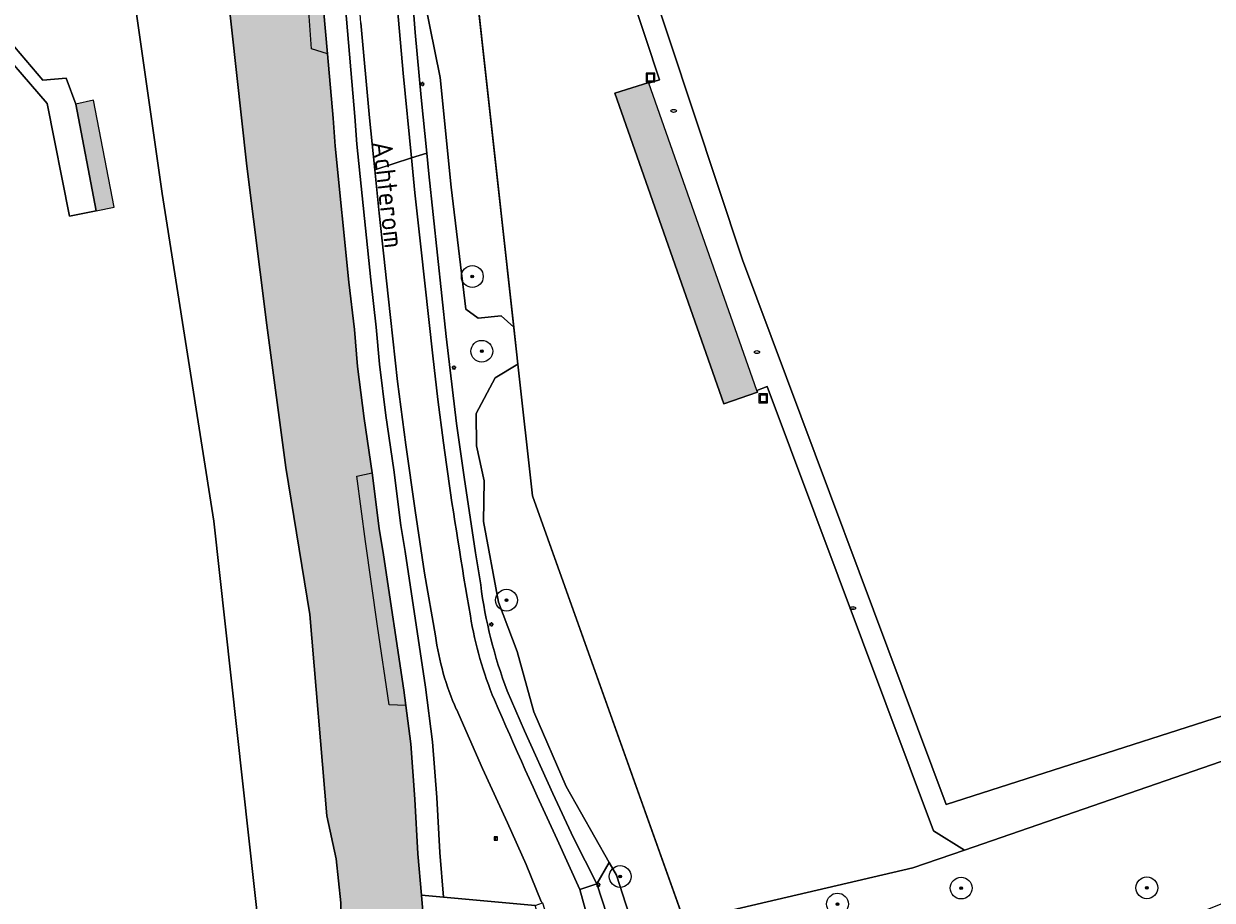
# Model space of a CAD drawing. Header units: metres. Extents: x 125349 to 128236, y 501602 to 503797.
# Tile 554 of 656: x 126726 to 126835, y 502864 to 502944. Entities that reach past the tile are written whole.
import ezdxf
from ezdxf.enums import TextEntityAlignment as Align

# ---------------------------------------------------------------- set-up
doc = ezdxf.new("R2010")
doc.units = ezdxf.units.M
doc.layers.get('0').update_dxf_attribs({"linetype": 'CONTINUOUS'})
for name, color, linetype, lineweight in [('B-WE-GK-BESCHOEIING-G', 130, 'GK-BESCHOEIING-SO', 18), ('B-WE-GR-BEPLANTING_CULTUUR_BODEMBEDEKKER-GV', 90, 'CONTINUOUS', 18), ('B-WE-GR-BEPLANTING_CULTUUR_BOSPLANTSOEN-GV', 90, 'CONTINUOUS', 18), ('B-WE-GR-BOOM-S-500', 90, 'CONTINUOUS', 18), ('B-WE-GR-GROENVOORZIENING-GV', 80, 'CONTINUOUS', 18), ('B-WE-IE-MEUBILAIR-S', 7, 'CONTINUOUS', 18), ('B-WE-IE-MEUBILAIR_WEGMEUBILAIR_AFVALBAK-S', 7, 'CONTINUOUS', 18), ('B-WE-IE-TERREINAFSCHEIDING_KUNSTMATIG_HEKWERK-G', 20, 'IE-TERREINAFSCHEIDING_KUNSTMATIG-SO', 18), ('B-WE-OG-BEBOUWING_OVERBOUWING-GV', 7, 'CONTINUOUS', 18), ('B-WE-OG-TERREIN_BEGROEID-GV', 7, 'CONTINUOUS', 18), ('B-WE-OG-TERREIN_ERF-GV', 7, 'CONTINUOUS', 18), ('B-WE-OG-TOPOGRAFIE-T18', 10, 'CONTINUOUS', 18), ('B-WE-OG-WATER-GV', 130, 'CONTINUOUS', 18), ('B-WE-VH-GESLOTENVERHARDING_ASFALT-GV', 10, 'CONTINUOUS', 18), ('B-WE-VH-GESLOTENVERHARDING_KUNSTSTOF-GV', 10, 'CONTINUOUS', 18), ('B-WE-VH-ONVERHARD-GV', 252, 'CONTINUOUS', 18), ('B-WE-VH-OPENVERHARDING-GV', 90, 'CONTINUOUS', 18), ('B-WE-VH-OPENVERHARDING_TEGEL-GV', 90, 'CONTINUOUS', 18)]:
    doc.layers.add(name, color=color, linetype=linetype, lineweight=lineweight)
doc.layers.add('B-WE-OG-BEBOUWING_OVERBOUWING-V', color=7, linetype='CONTINUOUS', lineweight=18, true_color=0xcc646e)
doc.layers.add('B-WE-OG-WATER-V', color=7, linetype='CONTINUOUS', lineweight=18, true_color=0xbee8ff)
doc.styles.add('NLCS-ISO', font='NLCS-ISO.ttf')
doc.styles.add('NLCS-ISO-M1000-T18', font='NLCS-ISO.ttf', dxfattribs={"height": 1.8})
doc.linetypes.add('GK-BESCHOEIING-SO', pattern='A,18,-3,[1,NLCS.SHX,S=0.6,R=0,X=0,Y=0],-3', length=24)
doc.linetypes.add('IE-TERREINAFSCHEIDING_KUNSTMATIG-SO', pattern='A,4,[82,NLCS.SHX,S=0.75,R=90,X=0,Y=0],4,-2', length=10)

# ---------------------------------------------------------------- blocks, each defined once
blk = doc.blocks.new('SIE-WEG_AFVALBAK-SO')
at = {"color": 0, "linetype": 'ByBlock', "lineweight": 18}
for points in [[(-2, -2), (2, -2), (2, 2), (-2, 2)], [(-1.5, -1.5), (1.5, -1.5), (1.5, 1.5), (-1.5, 1.5)]]:
    blk.add_lwpolyline(points, close=True, dxfattribs=at)
blk = doc.blocks.new('SIE-MEUBILAIR_BORD_INFORMATIE-SO')
h = blk.add_hatch(color=256)
h.dxf.hatch_style = 1
h.paths.add_polyline_path([(0.13, 0.2), (-0.33, 0.2), (-0.33, 0.08), (-0.13, 0.08), (-0.13, -0.65), (0.13, -0.65)])
h = blk.add_hatch(color=256)
h.dxf.hatch_style = 1
edge = h.paths.add_edge_path()
edge.add_arc((0, 0.5), 0.149, 0, 360)
for points in [[(-0.75, -0.75), (0.75, -0.75), (0.75, 0.75), (-0.75, 0.75)], [(0.13, 0.2), (-0.33, 0.2), (-0.33, 0.08), (-0.13, 0.08), (-0.13, -0.65), (0.13, -0.65)]]:
    blk.add_lwpolyline(points, close=True)
blk.add_circle((0, 0.5), 0.149)
blk = doc.blocks.new('SIE-MEUBILAIR_PAAL_LICHTMAST-SO')
for points in [[(-0.62, 0), (-1, 0)], [(-0.71, 0.71), (-0.44, 0.44)], [(0, 1), (0, 0.62)], [(0.44, 0.44), (0.71, 0.71)], [(1, 0), (0.62, 0)], [(-0.71, -0.71), (-0.44, -0.44)], [(0, -0.62), (0, -1)], [(0.44, -0.44), (0.71, -0.71)]]:
    blk.add_lwpolyline(points)
blk.add_circle((0, 0), 0.5)
blk = doc.blocks.new('SIE-MEUBILAIR_PUT_KOLK-SO')
blk.add_ellipse((0, 0), major_axis=(1.25, 0), ratio=0.54)
at = {"style": 'NLCS-ISO'}
blk.add_text('klk', height=0.75, dxfattribs=at).set_placement((0.03, 0), align=Align.MIDDLE_CENTER)
blk = doc.blocks.new('SGR-BOOM_01-SO')
at = {"linetype": 'ByBlock', "lineweight": 18}
h = blk.add_hatch(color=0, dxfattribs=at)
h.dxf.hatch_style = 1
edge = h.paths.add_edge_path()
edge.add_arc((0, 0), 0.25, 0, 360)
at = {"color": 0, "linetype": 'ByBlock', "lineweight": 18}
for radius in [2, 0.25]:
    blk.add_circle((0, 0), radius, dxfattribs=at)

msp = doc.modelspace()

# ---------------------------------------------------------------- hatches: boundary and pattern name
at = {"layer": 'B-WE-OG-BEBOUWING_OVERBOUWING-V'}
for points in [[(126783.578, 502938.411), (126783.554, 502938.48), (126780.45, 502937.491), (126790.431, 502909.031), (126793.516, 502910.115), (126793.46, 502910.274)], [(126731.111, 502936.498), (126732.956, 502926.715), (126734.611, 502927.043), (126732.717, 502936.838)]]:
    msp.add_hatch(color=256, dxfattribs=at).paths.add_polyline_path(points)
at = {"layer": 'B-WE-OG-WATER-V'}
h = msp.add_hatch(color=256, dxfattribs=at)
edge = h.paths.add_edge_path()
edge.add_line((126649.39, 502963.593), (126595.115, 502935.236))
edge.add_line((126595.115, 502935.236), (126595.377, 502934.732))
edge.add_line((126595.377, 502934.732), (126593.697, 502933.857))
edge.add_line((126593.697, 502933.857), (126593.436, 502934.359))
edge.add_line((126593.436, 502934.359), (126577.12, 502925.88))
edge.add_line((126577.12, 502925.88), (126573.638, 502924.132))
edge.add_line((126573.638, 502924.132), (126569.751, 502921.984))
edge.add_line((126569.751, 502921.984), (126569.556, 502922.387))
edge.add_line((126569.556, 502922.387), (126557.705, 502915.995))
edge.add_line((126557.705, 502915.995), (126554.586, 502914.388))
edge.add_line((126554.586, 502914.388), (126541.976, 502907.45))
edge.add_line((126541.976, 502907.45), (126542.127, 502907.165))
edge.add_line((126542.127, 502907.165), (126537.072, 502904.443))
edge.add_line((126537.072, 502904.443), (126536.303, 502904.029))
edge.add_line((126536.303, 502904.029), (126531.259, 502901.333))
edge.add_line((126531.259, 502901.333), (126529.121, 502900.2))
edge.add_line((126529.121, 502900.2), (126529.087, 502900.183))
edge.add_line((126529.087, 502900.183), (126524.55, 502897.778))
edge.add_line((126524.55, 502897.778), (126521.08, 502895.904))
edge.add_line((126521.08, 502895.904), (126516.24, 502893.289))
edge.add_line((126516.24, 502893.289), (126515.565, 502894.013))
edge.add_line((126515.565, 502894.013), (126500, 502885.729))
edge.add_line((126500, 502885.729), (126497.533, 502884.416))
edge.add_line((126497.533, 502884.416), (126488.897, 502879.832))
edge.add_line((126488.897, 502879.832), (126489.491, 502878.698))
edge.add_line((126489.491, 502878.698), (126486.48, 502877.12))
edge.add_line((126486.48, 502877.12), (126485.893, 502878.238))
edge.add_line((126485.893, 502878.238), (126479.918, 502875.067))
edge.add_arc((126481.314, 502872.767), 2.69, 121.26532, 156.50183)
edge.add_arc((126481.309, 502872.774), 2.682, 156.59264, 210.22925)
edge.add_arc((126481.322, 502872.789), 2.702, 210.34174, 261.19582)
edge.add_arc((126481.32, 502872.793), 2.705, 261.26343, 285.26011)
edge.add_line((126482.032, 502870.183), (126497.464, 502878.266))
edge.add_line((126497.464, 502878.266), (126500, 502879.591))
edge.add_line((126500, 502879.591), (126518.537, 502889.271))
edge.add_line((126518.537, 502889.271), (126525.98, 502893.158))
edge.add_line((126525.98, 502893.158), (126569.382, 502915.788))
edge.add_line((126569.382, 502915.788), (126606.348, 502935.238))
edge.add_line((126606.348, 502935.238), (126648.844, 502957.378))
edge.add_line((126648.844, 502957.378), (126700.701, 502984.917))
edge.add_line((126700.701, 502984.917), (126717.744, 502993.282))
edge.add_line((126717.744, 502993.282), (126730.68, 503000))
edge.add_line((126730.68, 503000), (126739.625, 503004.643))
edge.add_arc((126740.201, 503003.751), 1.062, 63.71937, 122.84656, ccw=False)
edge.add_arc((126740.163, 503003.771), 1.061, -1.40796, 61.39885, ccw=False)
edge.add_line((126741.224, 503003.745), (126741.664, 503000))
edge.add_line((126741.664, 503000), (126743.448, 502984.853))
edge.add_line((126743.448, 502984.853), (126743.636, 502983.701))
edge.add_line((126743.636, 502983.701), (126743.909, 502981.298))
edge.add_line((126743.909, 502981.298), (126744.536, 502970.34))
edge.add_line((126744.536, 502970.34), (126744.673, 502960.484))
edge.add_arc((126860.693, 502955.734), 116.117, 177.65547, 181.06876)
edge.add_arc((126854.276, 502956.005), 109.707, 181.27297, 184.32961)
edge.add_line((126744.882, 502947.723), (126746.743, 502930.814))
edge.add_line((126746.743, 502930.814), (126748.58, 502916.243))
edge.add_line((126748.58, 502916.243), (126750.334, 502903.223))
edge.add_line((126750.334, 502903.223), (126752.533, 502889.748))
edge.add_line((126752.533, 502889.748), (126754.076, 502871.33))
edge.add_line((126754.076, 502871.33), (126754.921, 502867.372))
edge.add_line((126754.921, 502867.372), (126755.354, 502863.348))
edge.add_line((126755.354, 502863.348), (126755.465, 502859.307))
edge.add_line((126755.465, 502859.307), (126755.346, 502855.265))
edge.add_line((126755.346, 502855.265), (126755.163, 502852.129))
edge.add_line((126755.163, 502852.129), (126754.976, 502848.993))
edge.add_arc((126731.659, 502850.414), 23.36, 341.10134, 356.51199, ccw=False)
edge.add_arc((126685.456, 502868.117), 72.828, 334.89845, 339.69851, ccw=False)
edge.add_line((126751.406, 502837.221), (126749.84, 502835.855))
edge.add_line((126749.84, 502835.855), (126747.793, 502834.252))
edge.add_line((126747.793, 502834.252), (126745.595, 502832.65))
edge.add_line((126745.595, 502832.65), (126742.999, 502830.697))
edge.add_line((126742.999, 502830.697), (126740.402, 502828.894))
edge.add_line((126740.402, 502828.894), (126738.854, 502827.841))
edge.add_line((126738.854, 502827.841), (126737.106, 502826.739))
edge.add_line((126737.106, 502826.739), (126736.624, 502826.408))
edge.add_arc((126594.642, 503064.557), 277.261, 297.92691, 300.80295, ccw=False)
edge.add_arc((126610.844, 503037.654), 245.909, 293.72887, 297.52728, ccw=False)
edge.add_line((126709.8, 502812.534), (126708.532, 502812.005))
edge.add_line((126708.532, 502812.005), (126706.933, 502811.303))
edge.add_line((126706.933, 502811.303), (126704.834, 502810.401))
edge.add_line((126704.834, 502810.401), (126701.836, 502809.197))
edge.add_line((126701.836, 502809.197), (126698.639, 502807.944))
edge.add_line((126698.639, 502807.944), (126695.041, 502806.69))
edge.add_line((126695.041, 502806.69), (126691.614, 502805.476))
edge.add_line((126691.614, 502805.476), (126656.229, 502790.887))
edge.add_line((126656.229, 502790.887), (126651.241, 502787.441))
edge.add_line((126651.241, 502787.441), (126645.232, 502786.656))
edge.add_line((126645.232, 502786.656), (126639.006, 502784.274))
edge.add_line((126639.006, 502784.274), (126621.677, 502777.212))
edge.add_line((126621.677, 502777.212), (126596.566, 502767.184))
edge.add_line((126596.566, 502767.184), (126577.774, 502758.887))
edge.add_line((126577.774, 502758.887), (126554.965, 502750))
edge.add_line((126554.965, 502750), (126511.483, 502732.739))
edge.add_line((126511.483, 502732.739), (126500, 502728.455))
edge.add_line((126500, 502728.455), (126478.568, 502720.058))
edge.add_line((126478.568, 502720.058), (126476.465, 502719.234))
edge.add_line((126476.465, 502719.234), (126457.607, 502711.584))
edge.add_line((126457.607, 502711.584), (126450.639, 502708.758))
edge.add_arc((126449.898, 502709.714), 1.209, 255.33262, 307.77093, ccw=False)
edge.add_arc((126449.839, 502709.728), 1.21, 214.15412, 258.22059, ccw=False)
edge.add_line((126448.838, 502709.049), (126438.92, 502733.475))
edge.add_line((126438.92, 502733.475), (126432.355, 502750))
edge.add_line((126432.355, 502750), (126431.699, 502751.671))
edge.add_line((126431.699, 502751.671), (126429.409, 502757.5))
edge.add_arc((126430.145, 502757.911), 0.843, 149.70852, 209.19494, ccw=False)
edge.add_arc((126430.212, 502757.878), 0.917, 108.59654, 150.01956, ccw=False)
edge.add_line((126429.919, 502758.747), (126439.647, 502762.47))
edge.add_arc((126439.237, 502764.314), 1.89, 282.54625, 335.13681)
edge.add_arc((126439.228, 502764.302), 1.892, 335.59952, 379.17683)
edge.add_line((126441.015, 502764.923), (126431.425, 502794.156))
edge.add_line((126431.425, 502794.156), (126418.037, 502834.678))
edge.add_line((126418.037, 502834.678), (126418.384, 502837.119))
edge.add_line((126418.384, 502837.119), (126458.944, 502858.588))
edge.add_line((126458.944, 502858.588), (126459.436, 502858.848))
edge.add_line((126459.436, 502858.848), (126469.118, 502863.982))
edge.add_line((126469.118, 502863.982), (126469.508, 502865))
edge.add_line((126469.508, 502865), (126469.914, 502866.061))
edge.add_line((126469.914, 502866.061), (126469.153, 502867.199))
edge.add_line((126469.153, 502867.199), (126466.971, 502868.143))
edge.add_line((126466.971, 502868.143), (126465.782, 502867.694))
edge.add_line((126465.782, 502867.694), (126451.177, 502860.036))
edge.add_line((126451.177, 502860.036), (126434.286, 502851.073))
edge.add_line((126434.286, 502851.073), (126417.572, 502842.538))
edge.add_line((126417.572, 502842.538), (126395.84, 502831.133))
edge.add_line((126395.84, 502831.133), (126395.172, 502828.411))
edge.add_line((126395.172, 502828.411), (126396.146, 502825.581))
edge.add_line((126396.146, 502825.581), (126403.121, 502808.169))
edge.add_line((126403.121, 502808.169), (126408.182, 502795.674))
edge.add_line((126408.182, 502795.674), (126413.636, 502782.226))
edge.add_line((126413.636, 502782.226), (126419.383, 502767.825))
edge.add_line((126419.383, 502767.825), (126420.021, 502766.169))
edge.add_line((126420.021, 502766.169), (126420.513, 502765.115))
edge.add_line((126420.513, 502765.115), (126426.579, 502750))
edge.add_line((126426.579, 502750), (126443.186, 502709.075))
edge.add_line((126443.186, 502709.075), (126443.386, 502709.175))
edge.add_line((126443.386, 502709.175), (126446.304, 502702.587))
edge.add_arc((126449.445, 502705.766), 4.469, 225.34388, 259.2026)
edge.add_arc((126449.384, 502705.811), 4.503, 260.07725, 303.30149)
edge.add_line((126451.856, 502702.048), (126458.782, 502705.006))
edge.add_line((126458.782, 502705.006), (126498.711, 502722.056))
edge.add_line((126498.711, 502722.056), (126500.613, 502721.661))
edge.add_line((126500.613, 502721.661), (126509.491, 502723.201))
edge.add_line((126509.491, 502723.201), (126528.673, 502730.57))
edge.add_line((126528.673, 502730.57), (126534.731, 502732.495))
edge.add_line((126534.731, 502732.495), (126570.746, 502747.463))
edge.add_line((126570.746, 502747.463), (126577.063, 502750))
edge.add_line((126577.063, 502750), (126598.871, 502758.758))
edge.add_line((126598.871, 502758.758), (126601.337, 502760.181))
edge.add_line((126601.337, 502760.181), (126627.602, 502770.497))
edge.add_line((126627.602, 502770.497), (126635.178, 502772.915))
edge.add_line((126635.178, 502772.915), (126649.403, 502779.611))
edge.add_line((126649.403, 502779.611), (126659.793, 502783.248))
edge.add_line((126659.793, 502783.248), (126667.084, 502786.919))
edge.add_line((126667.084, 502786.919), (126692.499, 502797.294))
edge.add_line((126692.499, 502797.294), (126717.012, 502807.429))
edge.add_line((126717.012, 502807.429), (126720.78, 502809.038))
edge.add_line((126720.78, 502809.038), (126720.989, 502809.093))
edge.add_line((126720.989, 502809.093), (126722.664, 502809.533))
edge.add_line((126722.664, 502809.533), (126727.555, 502811.12))
edge.add_line((126727.555, 502811.12), (126729.52, 502811.757))
edge.add_line((126729.52, 502811.757), (126735.68, 502813.626))
edge.add_line((126735.68, 502813.626), (126741.646, 502816.495))
edge.add_line((126741.646, 502816.495), (126755.536, 502822.875))
edge.add_line((126755.536, 502822.875), (126764.001, 502827.234))
edge.add_line((126764.001, 502827.234), (126766.428, 502829.037))
edge.add_line((126766.428, 502829.037), (126766.146, 502833.205))
edge.add_line((126766.146, 502833.205), (126766.029, 502834.941))
edge.add_line((126766.029, 502834.941), (126764.242, 502836.78))
edge.add_line((126764.242, 502836.78), (126763.89, 502837.142))
edge.add_line((126763.89, 502837.142), (126762.704, 502839.895))
edge.add_line((126762.704, 502839.895), (126762.703, 502842.917))
edge.add_line((126762.703, 502842.917), (126763.17, 502848.948))
edge.add_line((126763.17, 502848.948), (126763.098, 502857.986))
edge.add_line((126763.098, 502857.986), (126763.052, 502860.327))
edge.add_line((126763.052, 502860.327), (126762.737, 502864.059))
edge.add_line((126762.737, 502864.059), (126762.419, 502867.821))
edge.add_line((126762.419, 502867.821), (126762.147, 502872.857))
edge.add_line((126762.147, 502872.857), (126761.759, 502877.895))
edge.add_line((126761.759, 502877.895), (126761.3, 502881.43))
edge.add_line((126761.3, 502881.43), (126761.12, 502882.819))
edge.add_line((126761.12, 502882.819), (126759.265, 502895.207))
edge.add_line((126759.265, 502895.207), (126758.878, 502897.628))
edge.add_line((126758.878, 502897.628), (126758.238, 502902.734))
edge.add_line((126758.238, 502902.734), (126757.493, 502907.704))
edge.add_line((126757.493, 502907.704), (126756.899, 502912.476))
edge.add_line((126756.899, 502912.476), (126756.604, 502915.851))
edge.add_line((126756.604, 502915.851), (126756.108, 502920.187))
edge.add_line((126756.108, 502920.187), (126754.829, 502932.641))
edge.add_line((126754.829, 502932.641), (126754.65, 502935.2))
edge.add_line((126754.65, 502935.2), (126754.14, 502941.096))
edge.add_line((126754.14, 502941.096), (126753.786, 502945.198))
edge.add_line((126753.786, 502945.198), (126753.53, 502949.125))
edge.add_line((126753.53, 502949.125), (126753.24, 502952.603))
edge.add_line((126753.24, 502952.603), (126752.959, 502958.13))
edge.add_line((126752.959, 502958.13), (126752.664, 502962.247))
edge.add_line((126752.664, 502962.247), (126752.267, 502967.776))
edge.add_line((126752.267, 502967.776), (126751.931, 502975.238))
edge.add_line((126751.931, 502975.238), (126751.701, 502980.262))
edge.add_line((126751.701, 502980.262), (126751.554, 502982.785))
edge.add_line((126751.554, 502982.785), (126751.699, 502984.913))
edge.add_line((126751.699, 502984.913), (126751.462, 502986.116))
edge.add_line((126751.462, 502986.116), (126751.276, 502987.57))
edge.add_line((126751.276, 502987.57), (126751.037, 502990.111))
edge.add_line((126751.037, 502990.111), (126750.467, 502995.795))
edge.add_line((126750.467, 502995.795), (126750.052, 503000))
edge.add_line((126750.052, 503000), (126749.545, 503005.146))
edge.add_line((126749.545, 503005.146), (126749.391, 503007.266))
edge.add_line((126749.391, 503007.266), (126748.639, 503017.642))
edge.add_line((126748.639, 503017.642), (126748.541, 503022.648))
edge.add_line((126748.541, 503022.648), (126748.399, 503027.23))
edge.add_line((126748.399, 503027.23), (126748.273, 503035.23))
edge.add_line((126748.273, 503035.23), (126748.189, 503037.755))
edge.add_line((126748.189, 503037.755), (126748.036, 503045.244))
edge.add_line((126748.036, 503045.244), (126747.948, 503047.749))
edge.add_line((126747.948, 503047.749), (126747.872, 503048.929))
edge.add_line((126747.872, 503048.929), (126744.936, 503047.368))
edge.add_line((126744.936, 503047.368), (126743.037, 503046.359))
edge.add_line((126743.037, 503046.359), (126739.808, 503044.642))
edge.add_line((126739.808, 503044.642), (126739.914, 503042.513))
edge.add_line((126739.914, 503042.513), (126740.226, 503037.131))
edge.add_arc((126715.856, 503037.472), 24.373, 352.15024, 359.199, ccw=False)
edge.add_line((126740, 503034.143), (126737.295, 503021.652))
edge.add_line((126737.295, 503021.652), (126734.652, 503009.415))
edge.add_line((126734.652, 503009.415), (126733.689, 503007.613))
edge.add_line((126733.689, 503007.613), (126731.949, 503006.64))
edge.add_line((126731.949, 503006.64), (126726.915, 503003.827))
edge.add_line((126726.915, 503003.827), (126720.068, 503000))
edge.add_line((126720.068, 503000), (126701.023, 502990.219))
edge.add_line((126701.023, 502990.219), (126697.615, 502988.468))
edge.add_line((126697.615, 502988.468), (126666.163, 502972.315))
edge.add_line((126666.163, 502972.315), (126663.791, 502971.116))
edge.add_line((126663.791, 502971.116), (126654.973, 502966.51))
edge.add_line((126654.973, 502966.51), (126649.39, 502963.593))

# ---------------------------------------------------------------- linework, layer by layer
at = {"layer": 'B-WE-GK-BESCHOEIING-G', "flags": 128}
for points in [[(126751.699, 502984.913), (126751.554, 502982.785), (126751.701, 502980.262), (126751.931, 502975.238), (126752.267, 502967.776), (126752.959, 502958.13), (126753.24, 502952.603), (126753.53, 502949.125), (126753.786, 502945.198), (126754.65, 502935.2), (126754.829, 502932.641), (126756.108, 502920.187), (126756.604, 502915.851), (126756.899, 502912.476), (126757.493, 502907.704), (126758.238, 502902.734), (126758.878, 502897.628), (126759.265, 502895.207), (126761.12, 502882.819), (126761.759, 502877.895), (126762.147, 502872.857), (126762.419, 502867.821), (126763.052, 502860.327), (126763.098, 502857.986), (126763.17, 502848.948), (126762.703, 502842.917), (126762.704, 502839.895), (126763.89, 502837.142), (126766.029, 502834.941), (126766.428, 502829.037)], [(126754.14, 502941.096), (126752.675, 502941.538), (126752.021, 502950.559), (126751.802, 502954.779), (126751.501, 502957.844), (126751.354, 502961.625), (126752.664, 502962.247)], [(126761.3, 502881.43), (126759.795, 502881.482), (126758.71, 502888.671), (126757.63, 502896.443), (126756.827, 502902.405), (126758.238, 502902.734)]]:
    msp.add_lwpolyline(points, dxfattribs=at)
at = {"layer": 'B-WE-GR-BEPLANTING_CULTUUR_BODEMBEDEKKER-GV', "flags": 128}
msp.add_lwpolyline([(126778.79, 502865.084), (126780.202, 502860.799), (126782.019, 502854.128), (126783.605, 502845.931), (126784.305, 502840.663), (126785.492, 502846.43), (126784.512, 502851.548), (126784.024, 502854.182), (126783.717, 502855.463), (126782.326, 502860.562), (126780.589, 502865.874), (126779.934, 502867.053)], close=True, dxfattribs=at)
at = {"layer": 'B-WE-GR-BEPLANTING_CULTUUR_BOSPLANTSOEN-GV', "flags": 128}
for points in [[(126763.067, 502945.86), (126764.451, 502938.938), (126765.453, 502928.891), (126766.797, 502917.702), (126767.946, 502916.895), (126770.043, 502917.098), (126771.21, 502916.053), (126768.827, 502937.531), (126764.175, 502979.447)], [(126786.669, 502862.046), (126772.922, 502900.623), (126771.583, 502912.69), (126769.495, 502911.41), (126767.745, 502908.163), (126767.789, 502905.211), (126768.477, 502902.007), (126768.411, 502898.261), (126769.785, 502890.895), (126771.521, 502886.359), (126773.044, 502880.836), (126775.999, 502874.008), (126779.934, 502867.053), (126780.589, 502865.874), (126782.326, 502860.562)]]:
    msp.add_lwpolyline(points, dxfattribs=at)
at = {"layer": 'B-WE-GR-GROENVOORZIENING-GV', "flags": 128}
for points in [[(126857.615, 503007.983), (126857.148, 503007.934), (126850.084, 503005.623), (126888.716, 502894.507), (126812.462, 502868.181), (126807.751, 502866.555), (126789.288, 502862.249), (126795.321, 502846.852), (126905.108, 502891.136), (127007.521, 502932.705), (127096.351, 502970.16), (127093.404, 502976.07), (127087.904, 502972.317), (127039.336, 502952.848), (127021.557, 502946.335), (127000, 502938.149), (126984.856, 502932.262), (126978.619, 502927.671), (126972.372, 502925.295), (126899.279, 502897.488), (126860.897, 503007.366)], [(126771.21, 502916.053), (126771.583, 502912.69), (126772.922, 502900.623), (126786.669, 502862.046), (126789.288, 502862.249), (126807.751, 502866.555), (126812.462, 502868.181), (126809.638, 502869.935), (126794.386, 502910.616), (126793.46, 502910.274), (126793.516, 502910.115), (126790.431, 502909.031), (126780.45, 502937.491), (126783.554, 502938.48), (126783.578, 502938.411), (126784.553, 502938.701), (126771.523, 502978.136), (126770.747, 502980.485), (126779.642, 502983.83), (126774.926, 502983.042), (126764.175, 502979.447), (126768.827, 502937.531)], [(126778.442, 502838.212), (126778.068, 502841.428), (126777.543, 502845.943), (126775.564, 502855.221), (126773.146, 502863.104), (126764.76, 502863.873), (126762.737, 502864.059), (126763.052, 502860.327), (126763.098, 502857.986), (126763.17, 502848.948), (126762.703, 502842.917), (126762.704, 502839.895), (126763.89, 502837.142), (126764.242, 502836.78), (126766.029, 502834.941), (126766.146, 502833.205), (126766.934, 502833.496), (126766.877, 502834.201)]]:
    msp.add_lwpolyline(points, close=True, dxfattribs=at)
for points in [[(126764.017, 502887.813), (126763.028, 502893.525), (126762.156, 502899.284), (126761.313, 502905.275), (126760.561, 502911.083), (126759.686, 502918.905), (126758.868, 502926.508), (126758.463, 502930.486), (126757.979, 502935.246), (126757.184, 502943.928), (126756.585, 502951.726), (126756.15, 502959.705), (126755.484, 502971.059), (126754.749, 502982.771), (126754.61, 502984.337)], [(126744.673, 502960.484), (126744.536, 502970.34), (126743.909, 502981.298), (126743.636, 502983.701), (126731.99, 502977.451), (126738.993, 502928.306), (126743.74, 502898.306), (126747.967, 502859.864), (126744.266, 502851.683), (126746.027, 502845.246), (126731.427, 502837.546), (126718.209, 502825.627)], [(126746.743, 502930.814), (126744.882, 502947.723)], [(126753.786, 502945.198), (126754.14, 502941.096), (126754.65, 502935.2), (126754.829, 502932.641), (126756.108, 502920.187), (126756.604, 502915.851), (126756.899, 502912.476), (126757.493, 502907.704), (126758.238, 502902.734), (126758.878, 502897.628), (126759.265, 502895.207), (126761.12, 502882.819), (126761.3, 502881.43), (126761.759, 502877.895), (126762.147, 502872.857), (126762.419, 502867.821), (126762.737, 502864.059), (126764.76, 502863.873), (126764.414, 502867.959), (126764.143, 502872.988), (126763.749, 502878.101), (126763.101, 502883.096), (126761.241, 502895.513), (126760.858, 502897.91), (126760.219, 502903.007), (126759.475, 502907.976), (126758.888, 502912.687), (126758.594, 502916.052), (126758.096, 502920.403), (126756.822, 502932.813), (126756.644, 502935.356), (126755.78, 502945.349)], [(126755.78, 502945.349), (126756.644, 502935.356), (126756.822, 502932.813), (126758.096, 502920.403), (126758.594, 502916.052), (126758.888, 502912.687), (126759.475, 502907.976), (126760.219, 502903.007), (126760.858, 502897.91), (126761.241, 502895.513), (126763.101, 502883.096), (126763.749, 502878.101), (126764.143, 502872.988), (126764.414, 502867.959), (126764.76, 502863.873), (126773.146, 502863.104), (126773.83, 502863.359), (126773.703, 502863.484), (126772.343, 502866.855), (126770.614, 502870.669), (126768.336, 502875.662), (126765.939, 502881.069)], [(126754.976, 502848.993), (126755.163, 502852.129), (126755.346, 502855.265), (126755.465, 502859.307), (126755.354, 502863.348), (126754.921, 502867.372), (126754.076, 502871.33), (126752.533, 502889.748), (126750.334, 502903.223), (126748.58, 502916.243), (126746.743, 502930.814)], [(126765.939, 502881.069), (126765.937, 502881.074)]]:
    msp.add_lwpolyline(points, dxfattribs=at)
at = {"layer": 'B-WE-GR-GROENVOORZIENING-GV'}
msp.add_lwpolyline([(126765.937, 502881.074, -0.0691588), (126764.017, 502887.813)], format="xyb", dxfattribs=at)
at = {"layer": 'B-WE-IE-TERREINAFSCHEIDING_KUNSTMATIG_HEKWERK-G', "flags": 128}
msp.add_lwpolyline([(126793.484, 502842.92), (126772.922, 502900.623), (126763.675, 502983.956), (126766.279, 502984.268), (126767.768, 502984.447), (126767.601, 502987.38), (126767.187, 502994.619), (126767.02, 502997.552), (126766.88, 503000)], dxfattribs=at)
at = {"layer": 'B-WE-OG-BEBOUWING_OVERBOUWING-GV', "flags": 128}
for points in [[(126783.578, 502938.411), (126783.554, 502938.48), (126780.45, 502937.491), (126790.431, 502909.031), (126793.516, 502910.115), (126793.46, 502910.274)], [(126731.111, 502936.498), (126732.956, 502926.715), (126734.611, 502927.043), (126732.717, 502936.838)]]:
    msp.add_lwpolyline(points, close=True, dxfattribs=at)
at = {"layer": 'B-WE-OG-TERREIN_BEGROEID-GV', "flags": 128}
for points in [[(126761.544, 502950.984), (126762.183, 502943.042), (126762.716, 502937.088), (126763.222, 502932.002), (126763.411, 502930.096), (126765.015, 502915.2), (126765.962, 502907.247), (126766.641, 502902.319), (126767.69, 502895.403)], [(126771.583, 502912.69), (126771.21, 502916.053), (126770.043, 502917.098), (126767.946, 502916.895), (126766.797, 502917.702), (126765.453, 502928.891), (126764.451, 502938.938), (126763.067, 502945.86)], [(126770.601, 502882.752), (126772.18, 502879.086), (126774.774, 502873.352), (126776.651, 502869.313), (126778.79, 502865.084), (126779.934, 502867.053), (126775.999, 502874.008), (126773.044, 502880.836), (126771.521, 502886.359), (126769.785, 502890.895), (126768.411, 502898.261), (126768.477, 502902.007), (126767.789, 502905.211), (126767.745, 502908.163), (126769.495, 502911.41), (126771.583, 502912.69)], [(126767.69, 502895.403), (126768.171, 502892.471)]]:
    msp.add_lwpolyline(points, dxfattribs=at)
at = {"layer": 'B-WE-OG-TERREIN_BEGROEID-GV'}
msp.add_lwpolyline([(126768.171, 502892.471, 0.0596766), (126770.601, 502882.752)], format="xyb", dxfattribs=at)
at = {"layer": 'B-WE-OG-TERREIN_ERF-GV', "flags": 128}
for points in [[(126771.523, 502978.136), (126784.553, 502938.701), (126783.578, 502938.411), (126783.554, 502938.48), (126780.45, 502937.491), (126790.431, 502909.031), (126793.516, 502910.115), (126793.46, 502910.274), (126794.386, 502910.616), (126809.638, 502869.935), (126812.462, 502868.181), (126888.716, 502894.507), (126850.084, 503005.623)], [(126718.209, 502825.627), (126731.427, 502837.546), (126746.027, 502845.246), (126744.266, 502851.683), (126747.967, 502859.864), (126743.74, 502898.306), (126738.993, 502928.306), (126731.99, 502977.451), (126728.568, 502975.615), (126716.877, 502969.541)], [(126869.213, 502944.894), (126870.863, 502940.047), (126870.117, 502938.139), (126883.445, 502897.894), (126847.51, 502884.121), (126810.786, 502872.354), (126792.149, 502922.217), (126774.276, 502976.071)], [(126731.111, 502936.498), (126732.956, 502926.715), (126730.507, 502926.237), (126728.478, 502936.537), (126722.93, 502942.956)], [(126723.891, 502943.578), (126728.087, 502938.681), (126730.202, 502938.879), (126731.111, 502936.498)]]:
    msp.add_lwpolyline(points, dxfattribs=at)
at = {"layer": 'B-WE-OG-WATER-GV', "flags": 128}
for points in [[(126744.882, 502947.723), (126746.743, 502930.814), (126748.58, 502916.243), (126750.334, 502903.223), (126752.533, 502889.748), (126754.076, 502871.33), (126754.921, 502867.372), (126755.354, 502863.348), (126755.465, 502859.307), (126755.346, 502855.265), (126755.163, 502852.129), (126754.976, 502848.993)], [(126763.052, 502860.327), (126762.737, 502864.059), (126762.419, 502867.821), (126762.147, 502872.857), (126761.759, 502877.895), (126761.3, 502881.43), (126761.12, 502882.819), (126759.265, 502895.207), (126758.878, 502897.628), (126758.238, 502902.734), (126757.493, 502907.704), (126756.899, 502912.476), (126756.604, 502915.851), (126756.108, 502920.187), (126754.829, 502932.641), (126754.65, 502935.2), (126754.14, 502941.096), (126753.786, 502945.198)]]:
    msp.add_lwpolyline(points, dxfattribs=at)
at = {"layer": 'B-WE-VH-GESLOTENVERHARDING_ASFALT-GV', "flags": 128}
for points in [[(126757.184, 502943.928), (126757.979, 502935.246), (126758.463, 502930.486), (126761.819, 502931.555), (126761.068, 502939.321), (126760.462, 502946.298)], [(126765.03, 502903.489), (126764.757, 502905.477), (126764.252, 502909.448), (126763.78, 502913.45), (126762.675, 502923.413), (126762.129, 502928.355), (126761.819, 502931.555), (126758.463, 502930.486), (126758.868, 502926.508), (126759.686, 502918.905), (126760.561, 502911.083), (126761.313, 502905.275), (126762.156, 502899.284)], [(126762.156, 502899.284), (126763.028, 502893.525), (126764.017, 502887.813)], [(126765.937, 502881.074), (126765.939, 502881.069), (126768.336, 502875.662), (126770.614, 502870.669), (126772.343, 502866.855), (126773.703, 502863.484), (126773.83, 502863.359), (126776.296, 502855.428), (126778.264, 502846.077), (126779.191, 502838.625), (126779.225, 502837.877), (126779.398, 502834.129), (126779.442, 502832.321), (126782.918, 502833.736), (126782.903, 502834.129), (126782.713, 502839.267), (126781.039, 502850.87), (126777.251, 502864.573)], [(126777.251, 502864.573), (126775.165, 502869.15)]]:
    msp.add_lwpolyline(points, dxfattribs=at)
at = {"layer": 'B-WE-VH-GESLOTENVERHARDING_ASFALT-GV'}
for points in [[(126767.221, 502889.625, -0.0071447), (126765.03, 502903.489)], [(126769.423, 502881.941, -0.0588397), (126767.221, 502889.625)], [(126764.017, 502887.813, 0.0691588), (126765.937, 502881.074)], [(126775.165, 502869.15, -0.0071838), (126769.423, 502881.941)]]:
    msp.add_lwpolyline(points, format="xyb", dxfattribs=at)
at = {"layer": 'B-WE-VH-GESLOTENVERHARDING_KUNSTSTOF-GV', "flags": 128}
msp.add_lwpolyline([(126774.276, 502976.071), (126792.149, 502922.217), (126810.786, 502872.354), (126847.51, 502884.121), (126883.445, 502897.894), (126870.117, 502938.139), (126870.863, 502940.047), (126869.213, 502944.894)], dxfattribs=at)
at = {"layer": 'B-WE-VH-ONVERHARD-GV', "flags": 128}
for points in [[(126722.93, 502942.956), (126728.478, 502936.537), (126730.507, 502926.237), (126732.956, 502926.715), (126731.111, 502936.498)], [(126731.111, 502936.498), (126730.202, 502938.879), (126728.087, 502938.681), (126723.891, 502943.578)]]:
    msp.add_lwpolyline(points, dxfattribs=at)
at = {"layer": 'B-WE-VH-OPENVERHARDING-GV', "flags": 128}
for points in [[(126760.462, 502946.298), (126761.068, 502939.321), (126761.819, 502931.555), (126763.222, 502932.002), (126762.716, 502937.088), (126762.183, 502943.042), (126761.544, 502950.984)], [(126768.171, 502892.471), (126767.69, 502895.403), (126766.641, 502902.319), (126765.962, 502907.247), (126765.015, 502915.2), (126763.411, 502930.096), (126763.222, 502932.002), (126761.819, 502931.555)], [(126761.819, 502931.555), (126762.129, 502928.355), (126762.675, 502923.413), (126763.78, 502913.45), (126764.252, 502909.448), (126764.757, 502905.477)], [(126764.757, 502905.477), (126765.03, 502903.489)], [(126774.774, 502873.352), (126772.18, 502879.086), (126770.601, 502882.752)], [(126775.165, 502869.15), (126777.251, 502864.573), (126778.79, 502865.084), (126776.651, 502869.313), (126774.774, 502873.352)]]:
    msp.add_lwpolyline(points, dxfattribs=at)
at = {"layer": 'B-WE-VH-OPENVERHARDING-GV'}
for points in [[(126765.03, 502903.489, 0.0071447), (126767.221, 502889.625)], [(126770.601, 502882.752, -0.0596766), (126768.171, 502892.471)], [(126767.221, 502889.625, 0.0588397), (126769.423, 502881.941)], [(126769.423, 502881.941, 0.0071838), (126775.165, 502869.15)]]:
    msp.add_lwpolyline(points, format="xyb", dxfattribs=at)
at = {"layer": 'B-WE-VH-OPENVERHARDING_TEGEL-GV', "flags": 128}
msp.add_lwpolyline([(126777.251, 502864.573), (126781.039, 502850.87), (126782.713, 502839.267), (126782.903, 502834.129), (126782.918, 502833.736), (126784.366, 502834.301), (126784.157, 502839.293), (126784.123, 502839.576), (126784.378, 502839.654), (126784.305, 502840.663), (126783.605, 502845.931), (126782.019, 502854.128), (126780.202, 502860.799), (126778.79, 502865.084)], close=True, dxfattribs=at)

# ---------------------------------------------------------------- block references
at = {"layer": 'B-WE-GR-BOOM-S-500', "xscale": 0.5, "yscale": 0.5, "zscale": 0.5}
for p in [(126767.4, 502920.704), (126768.267, 502913.858), (126770.529, 502891.066), (126780.934, 502865.761), (126812.157, 502864.7), (126829.163, 502864.725), (126800.835, 502863.237)]:
    msp.add_blockref('SGR-BOOM_01-SO', p, dxfattribs=at)
at = {"layer": 'B-WE-IE-MEUBILAIR-S', "xscale": 0.2, "yscale": 0.2, "zscale": 0.2}
for name, p in [('SIE-MEUBILAIR_PAAL_LICHTMAST-SO', (126762.829, 502938.326)), ('SIE-MEUBILAIR_PUT_KOLK-SO', (126785.835, 502935.869)), ('SIE-MEUBILAIR_PUT_KOLK-SO', (126793.462, 502913.786)), ('SIE-MEUBILAIR_PAAL_LICHTMAST-SO', (126765.717, 502912.361)), ('SIE-MEUBILAIR_PUT_KOLK-SO', (126802.244, 502890.335)), ('SIE-MEUBILAIR_PAAL_LICHTMAST-SO', (126769.152, 502888.842)), ('SIE-MEUBILAIR_BORD_INFORMATIE-SO', (126769.544, 502869.24)), ('SIE-MEUBILAIR_PAAL_LICHTMAST-SO', (126778.934, 502864.998))]:
    msp.add_blockref(name, p, dxfattribs=at)
at = {"layer": 'B-WE-IE-MEUBILAIR_WEGMEUBILAIR_AFVALBAK-S', "xscale": 0.2, "yscale": 0.2, "zscale": 0.2}
for p in [(126783.709, 502938.936), (126794.043, 502909.55)]:
    msp.add_blockref('SIE-WEG_AFVALBAK-SO', p, dxfattribs=at)

# ---------------------------------------------------------------- texts
at = {"layer": 'B-WE-OG-TOPOGRAFIE-T18', "style": 'NLCS-ISO-M1000-T18'}
msp.add_text('Achterom', height=1.8, rotation=276.5, dxfattribs=at).set_placement((126759.711, 502928.208), align=Align.MIDDLE)

doc.saveas('drawing.dxf')
